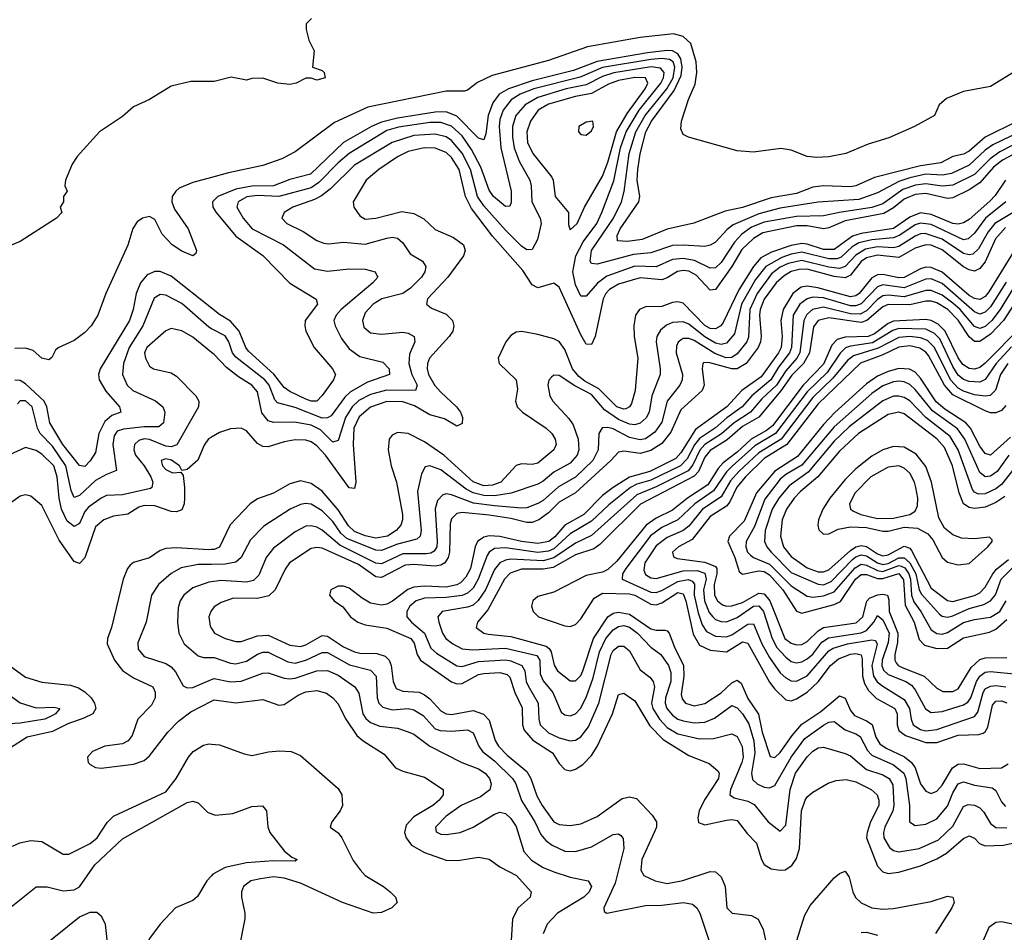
# Model space of a CAD drawing. Header units: inches. Extents: x 501365 to 657855, y 482276 to 547543.
# Tile 374 of 656: x 569288 to 572941, y 513580 to 516966. Entities that reach past the tile are written whole.
import ezdxf

# ---------------------------------------------------------------- set-up
doc = ezdxf.new("R2010")
doc.units = ezdxf.units.IN
doc.header["$MEASUREMENT"] = 0
doc.layers.add('A5561', color=7, linetype='Continuous')
doc.layers.add('A5571', color=7, linetype='Continuous')

msp = doc.modelspace()

# ---------------------------------------------------------------- linework, layer by layer
at = {"layer": 'A5561', "color": 5}
for points, elevation in [([(570000, 516736.9), (569923.5, 516736.5), (569850, 516719), (569770, 516669.4), (569710, 516642.7), (569670, 516606.6), (569584.7, 516550), (569501.4, 516458.6), (569482.8, 516430), (569458.8, 516370), (569456, 516350), (569464.7, 516330), (569451.3, 516310), (569451, 516290), (569438, 516270), (569444.7, 516250), (569424.7, 516230), (569290, 516142.7), (569190, 516102.7)], 1860), ([(570000, 516380.4), (569930, 516361.6), (569879.8, 516340.2), (569867.2, 516330), (569854.3, 516310), (569852.3, 516290), (569862.5, 516262.5), (569913.5, 516190), (569943.8, 516110), (569942, 516098), (569930, 516089.9), (569890, 516107.4), (569853.8, 516130), (569816.3, 516170), (569790, 516225), (569770, 516235.4), (569743.9, 516230), (569724.5, 516215.5), (569708.6, 516191.4), (569690, 516129.8), (569608.2, 515950), (569577.7, 515870), (569553.1, 515830), (569530, 515805), (569490, 515776.1), (569431.2, 515748.8), (569420.9, 515739.1), (569407.8, 515712.2), (569395.9, 515704.1), (569370, 515709.8), (569338.6, 515738.6), (569310, 515747.1), (569270, 515746.3)], 1880), ([(570000, 515896), (569850, 516014.7), (569810, 516031.4), (569790, 516032.2), (569761.3, 516018.7), (569737, 515990), (569720.8, 515950), (569709.8, 515890), (569696, 515850), (569586.5, 515670), (569580.1, 515650), (569583, 515630), (569607.9, 515587.9), (569658.5, 515530), (569663.2, 515510), (569630, 515497.1), (569604.4, 515475.6), (569582.2, 515430), (569570, 515360.3), (569550, 515328.7), (569530, 515308), (569510, 515311.7), (569448.1, 515390), (569400.6, 515470), (569389.5, 515530), (569378.9, 515550), (569310, 515614.5), (569290, 515627), (569270, 515628.1)], 1920), ([(570000, 515819.1), (569990, 515824.5), (569890, 515913.4), (569830, 515943.7), (569810, 515946.4), (569787.6, 515932.4), (569745.4, 515830), (569694.4, 515750), (569673.2, 515690), (569669.2, 515650), (569686.8, 515610), (569708.1, 515590), (569791.9, 515551.9), (569819.4, 515530), (569827.1, 515510), (569821.7, 515470), (569804.6, 515455.4), (569750, 515454.9), (569674, 515446.1), (569650, 515438.7), (569638.4, 515421.6), (569634.1, 515390), (569647, 515293), (569610, 515278.8), (569570, 515256.1), (569510, 515200.2), (569490, 515192.5), (569478.9, 515218.9), (569460, 515310), (569410, 515382.9), (569364.8, 515430), (569354.2, 515450), (569334.5, 515530), (569310, 515551.3), (569290, 515551.6), (569280, 515540)], 1940), ([(570000, 515731.3), (569930, 515788.5), (569890, 515811.6), (569850, 515820.5), (569830, 515811), (569759.5, 515750), (569750.9, 515730), (569755.3, 515710), (569770, 515680.8), (569784.2, 515670), (569850, 515655.4), (569870, 515642.6), (569941.6, 515570), (569953.2, 515550), (569951.8, 515530), (569871.7, 515388.3), (569850, 515381), (569830, 515383), (569770, 515408.7), (569750, 515410.6), (569730, 515404.6), (569714.4, 515390), (569712.2, 515370), (569718.1, 515350), (569750.5, 515310), (569775.2, 515270), (569781.9, 515250), (569778.6, 515230), (569773.6, 515226.4), (569670, 515202.8), (569610, 515200.1), (569590, 515190.7), (569543, 515157), (569530, 515140.6), (569510, 515096.1), (569490, 515085.9), (569464.6, 515104.6), (569443.4, 515150), (569434.8, 515190), (569427.7, 515270), (569414.5, 515310), (569370, 515354.3), (569350, 515367), (569310, 515378.9), (569250, 515351.1)], 1960), ([(570000, 515417), (569989.2, 515410.8), (569972.4, 515387.6), (569948.7, 515331.3), (569910, 515296.5), (569890, 515293.3), (569881.2, 515310), (569851.2, 515331.2), (569830, 515336.4), (569812.8, 515330), (569817.8, 515310), (569830, 515296.3), (569855, 515285), (569886.4, 515286.4), (569894.7, 515274.7), (569900.1, 515230), (569899.2, 515190), (569898, 515170), (569890, 515147.4), (569870, 515139.3), (569850, 515141.5), (569790, 515162.3), (569750, 515163.8), (569730, 515156.6), (569690, 515130.8), (569635.7, 515124.3), (569600.7, 515110), (569570, 515084.4), (569530.3, 514969.7), (569510, 514948.6), (569490, 514955), (569435.1, 515035.1), (569370, 515163.1), (569330, 515197.6), (569310, 515202.9), (569290, 515198.4), (569250.7, 515170)], 1980), ([(570000, 514999.5), (569990, 514999.2), (569870, 515006.1), (569830, 515004.3), (569810, 514996.2), (569770, 514969.4), (569710, 514951.9), (569698.6, 514941.4), (569688.8, 514930), (569672.5, 514890), (569628.6, 514710), (569613.6, 514670), (569613.4, 514650), (569640.6, 514590), (569670, 514551.3), (569710, 514523.3), (569781.7, 514490), (569790.8, 514470.8), (569790.5, 514450), (569777.3, 514422.7), (569727, 514370), (569705, 514310), (569690.1, 514289.9), (569670, 514278.5), (569604.4, 514270), (569558.3, 514250), (569540.3, 514230), (569542.4, 514210), (569550, 514202.4), (569570, 514191.7), (569590, 514189.2), (569710, 514203.4), (569750, 514217.4), (569770, 514234), (569837.3, 514322.7), (569877.3, 514362.7), (569922.9, 514397.1), (570000, 514437.2)], 2020), ([(570000, 514944.7), (569950, 514944.3), (569887.5, 514932.5), (569850, 514911.6), (569803, 514870), (569777.5, 514830), (569757.9, 514730), (569726.9, 514653.1), (569728.2, 514630), (569750, 514602.6), (569830, 514577.1), (569850, 514565.1), (569866.6, 514546.6), (569894.5, 514494.5), (569910, 514486.7), (569930, 514488.4), (570000, 514517.3)], 2040), ([(570000, 514880.3), (569990, 514878.9), (569930, 514857.6), (569897, 514830), (569883.5, 514810), (569876.5, 514783.5), (569874.2, 514730), (569878.7, 514690), (569898.8, 514650), (569950, 514605.4), (569970, 514599.9), (570000, 514599.7)], 2060), ([(570000, 514773.9), (569997, 514770), (569990.1, 514750), (569995, 514715), (570000, 514707.4)], 2080), ([(569250.2, 514570), (569310, 514525.9), (569370, 514507.8), (569477.1, 514497.1), (569506.5, 514486.5), (569530, 514471.9), (569552.9, 514450), (569565.4, 514430), (569570.6, 514410), (569559.5, 514390), (569526.2, 514373.8), (569467, 514353), (569410, 514325.3), (569315.8, 514304.2), (569250, 514261.8)], 1980), ([(569190, 514502.6), (569290, 514430.7), (569350, 514413), (569415.3, 514415.3), (569437.4, 514410), (569420.7, 514390), (569410, 514384.1), (569381.3, 514370), (569290, 514355.4), (569190, 514349.5)], 1960), ([(569261.1, 513898.9), (569288.8, 513911.2), (569330, 513920.4), (569370, 513916.1), (569450, 513869.4), (569470, 513870.1), (569550, 513909.6), (569576, 513930), (569613.3, 513986.7), (569636.3, 514010), (569830, 514101.3), (569869.2, 514150), (569914.6, 514230), (569932.2, 514250), (569970, 514274.2), (569990, 514278.8), (570000, 514278)], 1980), ([(569250.8, 513669.2), (569350, 513748), (569390, 513748.4), (569450, 513733.1), (569490, 513737.8), (569510, 513748.9), (569567.4, 513830), (569670, 513926.6), (569910, 514061.8), (569930, 514066), (569950, 514059.5), (569985.4, 514025.5), (570000, 514019.8)], 1960), ([(570000, 513789.1), (569982.6, 513770), (569947.6, 513712.4), (569930, 513697.7), (569866.3, 513670), (569810, 513609.7), (569770, 513556.3), (569754.5, 513525.5), (569746.8, 513490), (569759.5, 513419.5), (569780.2, 513370), (569820.8, 513330), (569841.2, 513301.2), (569890, 513194.9), (569930, 513157.1), (569950, 513148.8), (569970, 513150.1), (569997.3, 513162.7), (570000, 513164.6)], 1960), ([(569370, 513524.5), (569510, 513636.8), (569550, 513654.9), (569574.4, 513654.4), (569590, 513641), (569605.5, 513610), (569611.6, 513551.6)], 1940)]:
    msp.add_lwpolyline(points, dxfattribs=dict(at, elevation=elevation))
at = {"layer": 'A5571', "color": 5}
for points, elevation in [([(570371.3, 516970), (570351.3, 516950), (570351, 516930), (570361, 516890), (570381, 516850), (570374, 516790), (570410, 516778), (570418, 516770), (570422, 516750), (570390, 516741.2), (570370, 516748.7), (570350, 516748.7), (570314, 516730), (570290, 516725.2), (570246, 516730), (570190, 516748.7), (570150, 516748), (570130, 516742), (570072.7, 516752.7), (570010, 516737), (570000, 516736.9)], 1860), ([(573021.3, 516798.7), (572890, 516717.6), (572790, 516699.2), (572726.5, 516673.5), (572699.3, 516650), (572682, 516610), (572608, 516570), (572512.8, 516527.2), (572435.7, 516504.3), (572352.7, 516470), (572290, 516457.3), (572245.3, 516454.7), (572210, 516458.6), (572150, 516481.7), (572111.7, 516488.3), (572010, 516474.6), (571950, 516479.3), (571769.8, 516529.8), (571750, 516539.6), (571741.4, 516561.4), (571742.8, 516590), (571769.2, 516670), (571793.6, 516726.4), (571799.7, 516770), (571797.9, 516810), (571778.1, 516878.1), (571750, 516903.5), (571713.2, 516913.2), (571590, 516900.4), (571394.8, 516865.2), (571250, 516814.5), (571040.8, 516759.2), (570986.7, 516733.3), (570950, 516704.8), (570938.7, 516701.3), (570870, 516700.3), (570579.2, 516640.8), (570456, 516584), (570310, 516476.1), (570260.8, 516450), (570190, 516424.7), (570062.8, 516397.2), (570000, 516380.4)], 1880), ([(572990.1, 516590), (572870, 516530), (572810, 516477.7), (572790, 516467.4), (572750, 516458.1), (572705.1, 516434.9), (572630, 516423.8), (572459.3, 516380.7), (572390.2, 516350), (572370, 516345.2), (572270, 516349.3), (572230, 516345.1), (572170, 516321.2), (572075.6, 516304.4), (571970, 516269.2), (571904.8, 516255.2), (571788.7, 516211.3), (571690, 516188.1), (571596.9, 516150), (571543.1, 516143.1), (571505.7, 516145.7), (571504.8, 516164.8), (571516.4, 516190), (571585.2, 516290), (571588.3, 516310), (571579.4, 516370), (571581, 516410), (571590, 516468.1), (571611.6, 516550), (571631.9, 516590), (571716.2, 516703.8), (571741.7, 516758.3), (571745.7, 516790), (571740.5, 516820.5), (571730, 516838.7), (571710, 516850), (571690, 516851.5), (571617.3, 516842.7), (571430, 516811.2), (571342.5, 516777.5), (571190, 516738.9), (571101.6, 516710), (571067.5, 516690), (571043.1, 516656.9), (571025.6, 516610), (571017.7, 516542.3), (571010, 516520.2), (570990, 516526.8), (570910, 516607.7), (570870, 516624.4), (570830, 516622.5), (570690, 516600.9), (570630, 516586), (570594, 516570), (570489.4, 516510), (570366.7, 516393.3), (570290, 516372.8), (570230, 516350), (570150, 516348), (570090, 516336.7), (570023.1, 516310), (570003.3, 516290), (570005.3, 516270), (570017.5, 516250), (570090, 516163), (570190, 516091.2), (570290, 515988.3), (570388.5, 515928.5), (570393.4, 515910), (570347.7, 515850), (570345.7, 515830), (570350.1, 515810.1), (570381.2, 515750), (570449.3, 515670), (570459.7, 515650), (570452.3, 515630), (570410, 515571.1), (570390, 515550.9), (570370, 515550.5), (570350, 515558.2), (570290, 515586.6), (570270, 515601.2), (570230.6, 515650.6), (570136.5, 515736.5), (570126.9, 515750), (570103, 515810), (570070, 515846.8), (570030, 515872.3), (570000, 515896)], 1920), ([(572998.9, 516550), (572898.7, 516501.3), (572870, 516482.1), (572810, 516426.5), (572745.1, 516394.9), (572710.8, 516389.2), (572650, 516392.2), (572590, 516379.7), (572550, 516365.6), (572470, 516323), (572401.1, 516298.9), (572250, 516288.3), (572110, 516266.7), (572030, 516245.9), (571934.8, 516205.2), (571912.3, 516187.7), (571870, 516140.9), (571850, 516128.9), (571830, 516123.8), (571750, 516129.9), (571710, 516128.1), (571630, 516101.4), (571564.9, 516095.1), (571430, 516058.4), (571410, 516060.7), (571404.9, 516070), (571409.9, 516110), (571491.2, 516230), (571520.4, 516290), (571531.3, 516328.7), (571549.8, 516470), (571574, 516550), (571608.5, 516610), (571688.4, 516710), (571712, 516750), (571718.2, 516790), (571712.6, 516810), (571698.5, 516818.5), (571670, 516821.9), (571630, 516818.2), (571450, 516788), (571367, 516753), (571195.7, 516710), (571145.3, 516690), (571111.6, 516668.4), (571082.3, 516630), (571070, 516595.5), (571066.6, 516570), (571073.7, 516490), (571111.4, 516330), (571112.1, 516287.9), (571106.1, 516273.9), (571090, 516272.5), (571046.1, 516310), (571030, 516333), (570998.6, 516418.6), (570964.8, 516484.7), (570930, 516534.6), (570890, 516570.9), (570850, 516584.7), (570810, 516584.3), (570693.3, 516566.7), (570650, 516554.3), (570510, 516469.9), (570470, 516435.2), (570398.6, 516361.4), (570370, 516342.1), (570250, 516310.4), (570170, 516313.2), (570131.3, 516308.7), (570098.4, 516290), (570093.6, 516270), (570116.9, 516230), (570151.2, 516190), (570266.8, 516130), (570381.7, 516041.7), (570430, 516032.4), (570510, 516041.8), (570570, 516040.1), (570606.7, 516030), (570614.7, 516014.7), (570616.5, 516010), (570598, 515990), (570481.3, 515890), (570462.2, 515870), (570453.4, 515850), (570458.6, 515830), (570482.4, 515782.4), (570510, 515744.2), (570550, 515716.8), (570634.9, 515694.9), (570658.7, 515670), (570660.2, 515650), (570578.8, 515621.2), (570515.2, 515584.8), (570494.6, 515565.4), (570443.6, 515496.4), (570430, 515488.2), (570410, 515487.7), (570310, 515526.5), (570244.8, 515544.8), (570235.3, 515555.3), (570214.1, 515610), (570197.3, 515630), (570090, 515713.1), (570077.7, 515730), (570064.2, 515770), (570050, 515792.4), (570000, 515819.1)], 1940), ([(573090, 516560.5), (572924.4, 516475.6), (572888.2, 516450), (572830, 516392.1), (572750, 516351.7), (572710, 516347.8), (572650, 516356.8), (572611.4, 516351.4), (572564.7, 516335.3), (572490, 516282.9), (572450, 516268.6), (572329, 516251), (572270, 516237.8), (572170, 516236.2), (572050, 516214.5), (572003.6, 516196.4), (571966.7, 516170), (571939.7, 516140.3), (571890, 516064.8), (571870, 516045.7), (571850, 516043.5), (571791.9, 516071.9), (571750, 516080.4), (571710, 516076.3), (571650, 516049.4), (571570, 516051.3), (571465.9, 516014.1), (571431.2, 515988.8), (571390, 515939.5), (571370, 515940.3), (571350, 515982.3), (571339.9, 516030), (571351.1, 516090), (571378.1, 516141.9), (571429.9, 516210), (571448.1, 516250), (571491.8, 516368.2), (571517.6, 516490), (571537.8, 516550), (571586.2, 516630), (571666.8, 516730), (571677, 516750), (571678.8, 516770), (571665.8, 516785.8), (571630.6, 516790.6), (571491.8, 516768.2), (571450, 516755.5), (571390, 516724.6), (571315.5, 516710), (571210, 516677.5), (571163, 516650), (571128.9, 516610), (571116.5, 516570), (571116.4, 516530), (571123.2, 516490), (571140.8, 516440.8), (571180.7, 516370), (571186.2, 516350), (571188.6, 516290), (571219.6, 516230), (571222.8, 516210), (571209.3, 516150.7), (571190, 516113.6), (571170, 516112.5), (571150, 516125.8), (571090, 516184.4), (571010, 516275.1), (570986.8, 516310), (570960.3, 516410), (570930, 516471.2), (570890, 516517.7), (570870, 516530.7), (570830, 516541.3), (570750, 516536), (570670, 516510.8), (570530, 516426.1), (570441.5, 516338.5), (570407.6, 516312.4), (570381.7, 516298.3), (570301.7, 516270), (570269.4, 516250), (570260.2, 516230), (570279.7, 516210), (570340.1, 516180.1), (570390, 516146.9), (570416.7, 516136.7), (570433.9, 516133.9), (570490, 516139.9), (570570, 516132.6), (570650, 516155.4), (570670, 516158.4), (570690, 516155), (570710, 516138.5), (570737, 516097), (570783.2, 516070), (570794.4, 516050), (570791.8, 516030), (570779.3, 516010), (570737.6, 515970), (570710, 515949.9), (570632.2, 515930), (570599.8, 515910), (570570, 515877.8), (570559.6, 515850), (570564.9, 515824.9), (570590, 515803.4), (570630, 515799.4), (570710, 515806.2), (570730, 515802.6), (570751.2, 515790), (570753.6, 515770), (570734.6, 515725.4), (570731.6, 515690), (570743, 515650), (570762.2, 515610), (570756.1, 515590), (570648.6, 515591.4), (570590, 515575), (570547, 515553), (570522.1, 515530), (570496.5, 515490), (570470, 515403.9), (570450, 515398.5), (570404.4, 515444.4), (570370, 515460.9), (570307.6, 515472.4), (570230, 515471.5), (570210, 515477), (570186.9, 515506.9), (570170, 515585.6), (570150, 515609.4), (570100.2, 515640.2), (570055.2, 515675.2), (570010, 515723.1), (570000, 515731.3)], 1960), ([(573090, 516527.7), (572934.7, 516445.3), (572901.4, 516418.6), (572850, 516360.9), (572810, 516334.3), (572750, 516304.8), (572730, 516302.9), (572650, 516321.2), (572610, 516317.7), (572570, 516300.4), (572530, 516267.5), (572493.7, 516246.3), (572350, 516220.2), (572290, 516193.2), (572270, 516189.3), (572210, 516200.8), (572170, 516201.1), (572044.8, 516175.2), (572010, 516154.6), (571967.2, 516112.8), (571929.6, 516050), (571870, 515964.8), (571850, 515962.2), (571797.9, 516017.9), (571770, 516032.9), (571750, 516035.9), (571728.6, 516031.4), (571690, 516007.6), (571670, 516000.8), (571590, 516007.5), (571510, 515984.2), (571475.7, 515964.3), (571462.2, 515950), (571452.2, 515930), (571423.1, 515790), (571410, 515760.6), (571390, 515762.4), (571370, 515796.1), (571290, 515973.7), (571270, 515987.9), (571210, 515971.1), (571190, 515981.8), (571154.9, 516034.9), (571042.6, 516162.6), (570964.9, 516264.9), (570942.5, 516310), (570918.4, 516410), (570890, 516455.2), (570870, 516473.1), (570830, 516488.7), (570789.1, 516490.9), (570730, 516477.2), (570690, 516457.1), (570621.1, 516410), (570573.5, 516370), (570525.5, 516290), (570527.6, 516270), (570550, 516238.5), (570570, 516225.9), (570608.9, 516228.9), (570706.2, 516253.8), (570750, 516246.5), (570787.3, 516227.3), (570830, 516187.9), (570897.3, 516157.3), (570934.2, 516130), (570940.9, 516110), (570934.1, 516090), (570876.8, 516010), (570800.9, 515930), (570797.2, 515910), (570815.5, 515895.5), (570870, 515873.6), (570894, 515850), (570899, 515830), (570894.6, 515810), (570881.6, 515790), (570808.7, 515710), (570801.1, 515690), (570800.1, 515670), (570805.3, 515650), (570828.9, 515608.9), (570850, 515583.6), (570908.8, 515530), (570923, 515510), (570931.6, 515490), (570930, 515468), (570910, 515458.2), (570864.3, 515484.3), (570810, 515499.7), (570752.9, 515532.9), (570710, 515547.6), (570650, 515548.6), (570590, 515528), (570547.6, 515492.4), (570528.4, 515450), (570525.2, 515390), (570535.3, 515250), (570530, 515226.2), (570510, 515229.4), (570422.3, 515350), (570390, 515385.2), (570370, 515399.6), (570350, 515405.7), (570310, 515406.9), (570270, 515399.9), (570210, 515380.6), (570190, 515382.3), (570170, 515392.8), (570130, 515440.3), (570110, 515450.7), (570070, 515447.6), (570030, 515434.4), (570000, 515417)], 1980), ([(572945.8, 516370), (572906.9, 516313.1), (572887.5, 516292.5), (572810, 516224.1), (572790, 516211.6), (572770, 516207.2), (572750, 516210.2), (572670, 516243.5), (572630, 516248.8), (572590, 516233.2), (572529.4, 516190.6), (572410, 516172.3), (572377.2, 516162.8), (572310, 516113.7), (572270, 516113.6), (572210, 516133.2), (572190, 516135.2), (572150, 516128.5), (572076.8, 516103.2), (572038.2, 516081.8), (572010, 516050.6), (571956, 515964), (571897.6, 515842.4), (571889.8, 515830.2), (571870, 515818.4), (571850, 515820.6), (571830, 515831.6), (571750, 515914.6), (571730, 515919.2), (571710, 515916.5), (571670, 515901.7), (571610, 515900.3), (571587.3, 515890), (571573, 515870), (571566, 515830), (571567.5, 515790), (571581.3, 515710), (571571.8, 515590), (571558.3, 515541.7), (571551, 515529), (571537.4, 515522.6), (571530, 515520.7), (571502.9, 515530), (571436.5, 515596.5), (571384.3, 515624.3), (571362, 515642), (571339.1, 515670), (571310, 515742), (571290, 515771.8), (571270, 515782.3), (571210, 515798.1), (571151, 515809), (571130, 515806.2), (571110, 515794), (571091.8, 515770), (571062.9, 515710), (571067.2, 515690), (571129.6, 515629.6), (571134.7, 515594.7), (571127.6, 515550), (571133.2, 515530), (571153.8, 515510), (571241.5, 515450), (571261.9, 515430), (571274.3, 515410), (571278.2, 515390), (571270.1, 515370), (571210, 515320.7), (571190, 515315.3), (571150, 515317.4), (571130, 515311.8), (571073, 515250), (571041.7, 515238.3), (571010, 515236.1), (570970, 515251.1), (570862.1, 515350), (570790, 515399.8), (570730, 515430.3), (570690, 515434.7), (570670, 515424.2), (570659.2, 515410), (570654.9, 515370), (570666.7, 515310), (570685.9, 515250), (570708.5, 515130), (570708, 515110), (570702.2, 515090), (570685.5, 515070), (570652.9, 515050), (570610, 515042), (570570, 515050.4), (570530, 515067.1), (570508, 515088), (570470, 515147), (570410, 515215.9), (570370, 515244.8), (570330, 515254.9), (570290, 515244.2), (570230, 515208.5), (570170, 515187.8), (570142.8, 515170), (570068.6, 515091.4), (570030, 515008.5), (570010, 514999.9), (570000, 514999.5)], 2020), ([(572946.5, 516290), (572870.8, 516230), (572830, 516173.5), (572806.8, 516153.2), (572790, 516149.7), (572670, 516205.8), (572630, 516210.7), (572610, 516204.9), (572553.6, 516166.4), (572530, 516156.5), (572450, 516149.7), (572401.7, 516138.3), (572376.3, 516123.7), (572335.5, 516084.5), (572321.3, 516078.7), (572290, 516078.1), (572190, 516103.4), (572150, 516096.5), (572115.9, 516084.1), (572056.1, 516050), (572018.4, 516001.6), (571966, 515910), (571939.6, 515800.4), (571910, 515765.9), (571890, 515760.7), (571870, 515765.4), (571829.6, 515789.6), (571770, 515836), (571750, 515844.7), (571710, 515841.8), (571688.1, 515831.9), (571665.5, 515814.5), (571652.4, 515790), (571649.3, 515770), (571664.5, 515670), (571663.7, 515650), (571633.3, 515570), (571624, 515510), (571611.8, 515488.2), (571590, 515469.2), (571570, 515463.2), (571550, 515465.6), (571510, 515483), (571457.7, 515517.7), (571410, 515574.8), (571347.4, 515607.4), (571290, 515645.2), (571270, 515646.6), (571260.6, 515639.4), (571251.7, 515628.3), (571247.5, 515610), (571254.6, 515570), (571266.3, 515550), (571325.9, 515485.9), (571342.1, 515462.1), (571359.5, 515410), (571362.4, 515370), (571356, 515350), (571330, 515320.5), (571270, 515287.2), (571230, 515253.8), (571210, 515242.8), (571111, 515209), (571050, 515199.7), (571010, 515200.5), (570970.7, 515210.7), (570944.3, 515224.3), (570850, 515295.4), (570810, 515310.4), (570792.9, 515307.1), (570778.8, 515281.2), (570764.5, 515215.5), (570777.6, 515070), (570773.8, 515050), (570761, 515039), (570690, 515020.2), (570630, 514996.7), (570610, 514997.2), (570501.3, 515041.4), (570480.1, 515060.1), (570450, 515103.6), (570410, 515144), (570370, 515168.7), (570349, 515171), (570330, 515167.4), (570291.8, 515150), (570193.8, 515086.2), (570144.3, 515035.7), (570109.7, 514970.3), (570090, 514952.5), (570050, 514945.1), (570000, 514944.7)], 2040), ([(572973.6, 516250), (572905.6, 516210), (572880.6, 516179.4), (572844.8, 516115.2), (572823.9, 516096.1), (572810, 516093), (572790, 516098.2), (572710, 516151.1), (572647.8, 516172.2), (572630, 516171.2), (572610, 516162.8), (572550, 516124.4), (572530, 516119.9), (572470, 516123.2), (572425.7, 516114.3), (572390, 516092.7), (572350.4, 516049.6), (572330, 516042.6), (572290, 516047.5), (572190, 516072.4), (572139, 516061), (572110, 516047.6), (572077.4, 516022.6), (572023.6, 515950), (571997.2, 515890), (571992.5, 515787.5), (571985.8, 515770), (571950, 515725.5), (571930, 515712.4), (571908.8, 515711.2), (571867.1, 515727), (571790, 515775.9), (571770, 515783.1), (571750, 515782.7), (571742, 515778), (571731.1, 515768.9), (571725.3, 515754.7), (571723.2, 515730), (571746.8, 515650), (571745.6, 515630), (571737.2, 515610), (571690.8, 515550), (571670, 515472.6), (571644, 515436), (571610, 515410.3), (571590, 515406.4), (571550, 515415.7), (571490, 515447.6), (571470, 515453.3), (571448.9, 515451.1), (571436.4, 515430), (571434.2, 515370), (571414.8, 515330), (571350, 515268.5), (571286.9, 515233.1), (571230, 515182.4), (571210, 515170.6), (571170, 515154.7), (571150, 515153), (571050, 515161.6), (570972.1, 515172.1), (570890, 515203), (570870, 515206.6), (570857.5, 515202.5), (570838.6, 515181.4), (570829.5, 515150.5), (570837.5, 515030), (570835.2, 515010), (570826.3, 514993.7), (570813.9, 514986.1), (570796.6, 514983.4), (570710, 514984.3), (570630, 514947.2), (570610, 514949.5), (570475.8, 515015.8), (570410, 515072.3), (570390, 515083), (570370, 515088.3), (570350, 515087.1), (570310, 515065.8), (570230, 515005.2), (570202.1, 514970), (570175.6, 514904.4), (570155.5, 514884.5), (570130, 514879.4), (570035.1, 514884.9), (570000, 514880.3)], 2060), ([(572945.6, 516194.4), (572907.8, 516152.2), (572870, 516067.6), (572850, 516042.7), (572830, 516033.2), (572810, 516037.4), (572790, 516049.2), (572710, 516111.6), (572670, 516128.8), (572650, 516131), (572610, 516118.6), (572550, 516083.4), (572470, 516092.8), (572430, 516082.8), (572410, 516068.5), (572370, 516018.1), (572350, 516008.1), (572310, 516013.2), (572210, 516040.3), (572180.4, 516039.6), (572150, 516031), (572124, 516016), (572095, 515990), (572050, 515928.7), (572035.2, 515890), (572032.4, 515870), (572038.9, 515790), (572036.7, 515770), (572028.2, 515750), (571983.2, 515690), (571950.1, 515670), (571930, 515670), (571847.9, 515692.1), (571826.6, 515693.4), (571822.3, 515690), (571820.1, 515670), (571827.6, 515610), (571819.9, 515590), (571741.1, 515518.9), (571704, 515436), (571670, 515393), (571630, 515367.9), (571590, 515356.4), (571530, 515365), (571510, 515361.7), (571481.6, 515330), (571350, 515209.9), (571290, 515176.2), (571250, 515136.5), (571214.6, 515110), (571190, 515100.7), (571170, 515100.2), (571110, 515115.4), (571030, 515127.7), (570930, 515137.3), (570910, 515133.6), (570890, 515113.6), (570884.7, 515095.3), (570883.1, 514990), (570878.2, 514970), (570865.4, 514950), (570850, 514941.4), (570830, 514937.6), (570750, 514944.9), (570718.3, 514941.7), (570630, 514896.2), (570610, 514898.1), (570544.6, 514944.6), (570410, 515004.9), (570390, 515008), (570370, 515004.1), (570289.1, 514950), (570272.7, 514927.3), (570236.6, 514850), (570212.4, 514827.6), (570170, 514818), (570081.1, 514818.9), (570036.2, 514803.8), (570010, 514787.1), (570000, 514773.9)], 2080), ([(572974.9, 516105.1), (572884, 515956), (572870, 515938.8), (572850, 515927.8), (572830, 515931.1), (572810, 515942.5), (572710, 516029.5), (572670, 516046.9), (572650, 516047.5), (572630, 516041.8), (572570, 516009.4), (572550, 516007.9), (572490, 516020.6), (572470, 516018.8), (572450, 516008.2), (572402.6, 515950), (572390, 515940.9), (572370, 515937), (572248.9, 515971.1), (572210, 515976.6), (572186.8, 515973.2), (572156.4, 515950), (572120, 515890), (572112.4, 515850), (572116.9, 515790), (572112.9, 515750), (572103.2, 515730), (572039.5, 515640.5), (571966.8, 515590), (571911, 515530), (571795, 515445), (571741, 515359), (571721.9, 515338.2), (571626.5, 515290), (571551.1, 515268.9), (571489.6, 515230.4), (571450, 515199.8), (571381.6, 515130), (571310, 515089.9), (571273.3, 515046.7), (571251, 515030), (571210, 515022.6), (571149.8, 515030), (571070, 515048.4), (571030, 515050.2), (571010, 515046.1), (570986.3, 515030), (570978, 515010), (570961, 514930), (570943.2, 514896.8), (570923.5, 514876.5), (570910, 514869.1), (570870, 514860.5), (570790, 514864.1), (570750, 514860.2), (570728.6, 514851.4), (570671.9, 514808.1), (570650, 514797.6), (570630, 514793.9), (570590, 514801.1), (570558.9, 514818.9), (570510, 514856.9), (570490, 514863.8), (570470, 514863.9), (570442.8, 514850), (570437.6, 514830), (570455.5, 514810), (570486.9, 514786.9), (570516, 514750), (570543, 514730), (570570, 514721), (570650, 514708.3), (570739.5, 514670), (570752.2, 514652.2), (570763, 514610), (570775.1, 514590), (570890, 514509.4), (570910, 514501.9), (570930, 514502.6), (570990, 514535.9), (571010, 514539.9), (571070, 514543.6), (571096.3, 514536.3), (571106, 514526), (571125, 514470), (571152.9, 514412.9), (571153.4, 514350), (571159.7, 514330), (571192.4, 514292.4), (571265, 514245), (571290, 514205.7), (571310, 514183.9), (571330, 514179.2), (571350, 514184.8), (571377.9, 514202.1), (571410, 514235.3), (571431, 514269), (571487.7, 514390), (571510, 514461.5), (571530, 514466.5), (571570, 514438.3), (571626.3, 514346.3), (571674.9, 514294.9), (571770, 514235.1), (571845.5, 514205.5), (571878.6, 514178.6), (571883.5, 514170), (571880.3, 514150), (571828.8, 514071.2), (571808.9, 514030), (571804.2, 514004.2), (571806.8, 513986.8), (571830, 513977.9), (571910, 513996.2), (571930, 513998.5), (571950, 513994.1), (571986.5, 513946.5), (572021.8, 513910), (572039.8, 513850), (572050, 513831.1), (572075.7, 513815.7), (572110, 513809.7), (572128.2, 513811.8), (572153.1, 513826.9), (572170, 513853.9), (572180.9, 513890), (572189.1, 514030), (572202.7, 514070), (572210, 514082.6), (572230, 514100.2), (572287, 514133), (572317.4, 514142.6), (572354, 514146), (572390, 514138.4), (572447.3, 514110), (572469.1, 514089.1), (572475.3, 514070), (572475, 514050), (572444, 513990), (572431.6, 513950), (572430.1, 513930), (572470, 513825), (572490, 513803.9), (572510, 513797.6), (572550, 513802.8), (572630, 513825.8), (572690, 513851.7), (572726.9, 513873.1), (572790, 513927.6), (572810, 513937.9), (572830, 513928.8), (572849.2, 513909.2), (572870, 513900.6), (572936.7, 513903.3), (572990, 513913.9)], 2120), ([(572948, 515992), (572890, 515900.7), (572870, 515880.2), (572850, 515873.5), (572830, 515881.7), (572710, 515986.5), (572670, 516003.8), (572650, 516003.2), (572570, 515971.3), (572490, 515981.8), (572470, 515975.2), (572410, 515911.4), (572390, 515903.6), (572370, 515904.2), (572270, 515934.2), (572230, 515935.9), (572209.5, 515930.5), (572182.1, 515910), (572158.2, 515870), (572150.9, 515750), (572144.2, 515730), (572103.4, 515676.6), (572074.9, 515630), (572004.3, 515570), (571968.7, 515530), (571911.5, 515488.5), (571870, 515451.7), (571810, 515412.2), (571791.6, 515388.4), (571764, 515336), (571739.9, 515310), (571630, 515257.1), (571577.8, 515242.2), (571554.5, 515230), (571474, 515166), (571410, 515105.3), (571330, 515058.2), (571270, 515002.5), (571250, 514993.4), (571210, 514989.2), (571090, 515006), (571050, 515003.7), (571030, 514990.7), (571022.1, 514977.9), (570989.3, 514890), (570970, 514857), (570950, 514837.5), (570930, 514829.5), (570870, 514822.1), (570790, 514819.9), (570759.2, 514810), (570736, 514790), (570724.7, 514770), (570724.7, 514750), (570741.3, 514730), (570790, 514690.1), (570813.9, 514633.9), (570835, 514615), (570910, 514568.3), (570930, 514565.5), (570990, 514584.1), (571090, 514590.5), (571110, 514587.4), (571151, 514570), (571162.2, 514550), (571167.5, 514510), (571174, 514494), (571211.7, 514430), (571213.7, 514370), (571219.7, 514350), (571250, 514319.9), (571290, 514301.3), (571330, 514289.6), (571350, 514293), (571370, 514305.4), (571397.8, 514342.2), (571437, 514430), (571482.2, 514610), (571490, 514625.5), (571510, 514641.5), (571530, 514641.1), (571550, 514623.5), (571590, 514553.4), (571625.9, 514525.9), (571637.8, 514510), (571643.3, 514490), (571632.4, 514430), (571636.9, 514410), (571661.6, 514370), (571690, 514339.9), (571730, 514316.6), (571810, 514298.1), (571861.7, 514298.3), (571930, 514315.7), (571950, 514306), (571968.7, 514268.7), (571971.6, 514230), (571967.5, 514210), (571925.1, 514110), (571923.2, 514090), (571938.9, 514078.9), (571990, 514066.3), (572013.4, 514053.4), (572064.6, 513990), (572110, 513954.4), (572130, 513977), (572146.3, 514110), (572166.1, 514170), (572210, 514230.5), (572230, 514251.8), (572250, 514264.1), (572270, 514266.3), (572350, 514242.8), (572370, 514233.9), (572430, 514183.6), (572490, 514163.7), (572513.3, 514150), (572526.9, 514126.9), (572531.4, 514050), (572526.9, 514030), (572497.6, 513970), (572492.4, 513950), (572493.8, 513930), (572514.8, 513894.8), (572530, 513882.6), (572550, 513877.9), (572625.1, 513890), (572697.4, 513922.6), (572750, 513973.3), (572790, 514046), (572806.7, 514053.3), (572830, 514050.9), (572850, 514041.7), (572865.3, 514025.3), (572890, 513983.5), (572910, 513968), (572950, 513967.2)], 2140), ([(572973, 515967), (572926.1, 515890), (572894.3, 515850), (572870, 515828), (572850, 515820.7), (572830, 515826.9), (572777.3, 515890), (572750, 515913.9), (572710, 515944), (572670, 515961.5), (572650, 515960.8), (572570, 515937.3), (572510, 515943.8), (572490, 515941.1), (572470, 515928.3), (572430, 515886), (572406.3, 515873.7), (572370, 515874.5), (572270, 515899.1), (572229.6, 515890.4), (572208.1, 515871.9), (572196.7, 515850), (572182.4, 515730), (572171.7, 515710), (572130, 515663.5), (572095.3, 515610), (572041.5, 515558.5), (571999.8, 515510), (571938.6, 515470), (571891.3, 515428.7), (571830, 515389.8), (571811.7, 515368.3), (571785.7, 515314.3), (571768, 515292), (571650, 515232.6), (571577.5, 515202.5), (571410, 515052.2), (571350, 515023.6), (571270, 514968.6), (571230, 514958.6), (571110, 514963.9), (571090, 514960.6), (571070, 514950.9), (571050, 514925.8), (571016.6, 514850), (570989.2, 514810.8), (570970, 514793.8), (570950, 514786.5), (570855.8, 514770), (570839.3, 514750), (570843, 514730), (570856.2, 514690), (570869.6, 514670), (570895.1, 514650), (570930, 514631.9), (570967.7, 514627.7), (571090, 514634.4), (571206.2, 514606.2), (571218, 514590), (571219.3, 514539.3), (571230, 514512.4), (571266.1, 514470), (571296.9, 514396.9), (571310, 514386.3), (571330, 514383.4), (571350, 514390.1), (571369.3, 514410), (571390, 514450.8), (571416.1, 514523.9), (571439.4, 514620.6), (571462.9, 514670), (571490, 514701.7), (571510, 514714.6), (571530, 514717.6), (571550, 514711.9), (571579.7, 514690), (571630, 514637.8), (571667.1, 514610), (571695.2, 514570), (571703.3, 514543.3), (571703.6, 514510), (571684.5, 514450), (571682.7, 514430), (571688.9, 514410), (571710, 514384.7), (571730, 514370.7), (571750, 514363.8), (571790, 514357.4), (571830, 514359), (571866.1, 514373.9), (571930, 514420.6), (571950, 514412.2), (571970, 514390.5), (571993.5, 514353.5), (572011.2, 514290), (572015.3, 514244.7), (572002.5, 514170), (572007.2, 514147.2), (572024.5, 514130), (572050, 514118.2), (572070, 514115.7), (572090, 514124.2), (572150, 514229.7), (572201, 514299), (572270, 514348.4), (572290, 514359.5), (572310, 514361.5), (572350, 514330.5), (572390, 514316.5), (572406, 514306), (572434, 514254), (572450, 514237.2), (572530, 514201.1), (572567.9, 514170), (572575, 514150), (572589.1, 514050), (572589.5, 513990), (572610, 513975.5), (572650, 513980.3), (572690, 514000.3), (572730, 514047.8), (572750, 514096.6), (572769.9, 514130), (572790, 514137.5), (572830, 514125.2), (572895.3, 514115.3), (572910, 514105.5), (572930, 514063.2), (572945.8, 514045.8)], 2160), ([(572989.6, 515930), (572938.2, 515850), (572890, 515798.5), (572850, 515771.4), (572830, 515771.6), (572810, 515789), (572770, 515850.7), (572731.6, 515890), (572690, 515915.7), (572670, 515921.7), (572650, 515921.9), (572590, 515907.9), (572510, 515908.6), (572490, 515900.7), (572430.6, 515849.4), (572410, 515842.5), (572290, 515859.6), (572250.8, 515849.2), (572233.4, 515826.6), (572218.5, 515730), (572196, 515690), (572153.1, 515646.9), (572111.6, 515588.4), (572030, 515491.3), (571970, 515457), (571913.2, 515406.8), (571850, 515367.7), (571830, 515342.7), (571806.2, 515290), (571790, 515271.8), (571591.9, 515168.1), (571440.8, 515019.2), (571418.1, 515001.9), (571350, 514979.8), (571267.3, 514932.7), (571230, 514926.6), (571150, 514926.8), (571107.9, 514912.1), (571087.4, 514890), (571024.4, 514775.6), (570986.8, 514730), (570981.8, 514710), (571010.1, 514690.1), (571025.7, 514685.7), (571110, 514677.2), (571241.1, 514641.1), (571252.8, 514632.8), (571259.8, 514619.8), (571270.8, 514570.8), (571283.3, 514550), (571330, 514512.9), (571350, 514513), (571370, 514532.5), (571378, 514550), (571416.8, 514670), (571469.7, 514750), (571490, 514763.4), (571510, 514768), (571550, 514760.2), (571630, 514706.2), (571650, 514701), (571681, 514701), (571690, 514698.7), (571697.8, 514690), (571717.1, 514637.1), (571750.7, 514570), (571752.3, 514530), (571742.3, 514462.3), (571745.4, 514445.4), (571758.6, 514430), (571790, 514420.1), (571830, 514428.1), (571890, 514467.9), (571930, 514505.3), (571950, 514515.6), (571964.5, 514504.5), (571990, 514446.7), (572028.9, 514388.9), (572042.4, 514322.4), (572071.9, 514231.9), (572090, 514227.9), (572110, 514246.7), (572153.9, 514310), (572190, 514351.7), (572260.7, 514399.3), (572330, 514456.6), (572350, 514449), (572370, 514402.1), (572384.6, 514384.6), (572430, 514364.9), (572450.9, 514350.9), (572463.9, 514303.9), (572479.5, 514279.5), (572502.9, 514262.9), (572570.7, 514230.7), (572597.2, 514210), (572609.8, 514189.9), (572630.6, 514130), (572650, 514102.8), (572670, 514094.8), (572690, 514102.9), (572710, 514126.1), (572749.3, 514190), (572770, 514203.1), (572790, 514204.3), (572850, 514187.3), (572929.9, 514190.1), (572955.3, 514204.7)], 2180), ([(573006.8, 515830), (572870, 515691.7), (572850, 515675.6), (572830.6, 515669.4), (572810, 515671.8), (572787, 515687), (572770, 515711.1), (572722.1, 515810), (572696.1, 515836.1), (572669.7, 515849.7), (572650, 515853), (572530, 515847.4), (572510, 515838.6), (572459.6, 515800.4), (572435.4, 515790), (572350, 515787.4), (572320.9, 515779.1), (572301.4, 515758.6), (572270, 515687.5), (572194.6, 515610), (572080.6, 515459.4), (572058.9, 515441.1), (572001.3, 515410), (571950, 515361.2), (571898.3, 515321.7), (571879.6, 515300.4), (571840.5, 515239.5), (571765.5, 515190), (571710, 515146.6), (571650, 515116.4), (571612.8, 515090), (571503.1, 514956.9), (571470, 514925.4), (571450, 514915.4), (571390, 514904), (571270, 514842), (571210, 514826.1), (571191.8, 514810), (571187.3, 514790), (571192.6, 514770), (571212.6, 514750), (571310, 514716.9), (571330, 514713.9), (571350, 514721.8), (571370, 514742.4), (571420, 514820), (571450, 514837.7), (571550, 514835.9), (571570.3, 514830.3), (571630, 514797.3), (571650, 514795.3), (571670, 514802.3), (571730, 514840.8), (571750, 514835.7), (571759.9, 514810), (571786.2, 514686.2), (571810, 514645.1), (571850, 514626.3), (571910, 514619.9), (571970, 514657.6), (571990, 514652), (572070, 514508.3), (572090, 514481.6), (572130, 514442.3), (572150, 514438.4), (572170, 514445.9), (572210, 514471.2), (572250.4, 514509.6), (572296.3, 514570), (572325.5, 514594.5), (572370, 514611.4), (572390, 514613.8), (572409.4, 514609.4), (572414.2, 514594.2), (572414.4, 514530), (572422.4, 514502.4), (572437.1, 514477.1), (572466.9, 514446.9), (572535.4, 514410), (572543.1, 514390), (572543, 514350), (572550, 514328.5), (572574.3, 514310), (572650, 514284.1), (572690, 514284.3), (572770, 514311.2), (572846.9, 514313.1), (572861.9, 514318.1), (572870, 514322.9), (572879.7, 514340.3), (572897.1, 514422.9), (572910, 514437), (572930, 514437.9), (572950, 514431.3)], 2220), ([(572967.7, 515752.3), (572910.9, 515690), (572870, 515631.3), (572850, 515620.5), (572810, 515622.9), (572790, 515630.7), (572770, 515647.2), (572750, 515678.6), (572701.2, 515781.2), (572682, 515802), (572650, 515817.8), (572550, 515819.5), (572527.1, 515812.9), (572452.5, 515767.5), (572370, 515754.9), (572351.9, 515748.1), (572331.5, 515728.5), (572283.2, 515656.8), (572210, 515584.8), (572091.7, 515430), (572015.5, 515384.5), (571930.9, 515309.1), (571910, 515288.3), (571862.6, 515217.4), (571793.2, 515170), (571730.2, 515109.8), (571670, 515081.4), (571628.9, 515051.1), (571536.4, 514930), (571524.5, 514910), (571523.1, 514890), (571630, 514841.9), (571650, 514841), (571670, 514847.6), (571730, 514881.5), (571768.6, 514888.6), (571782.7, 514882.7), (571791.3, 514871.3), (571790.4, 514830), (571805.3, 514765.3), (571820.3, 514720.3), (571836.2, 514696.2), (571870, 514678.7), (571910, 514675.9), (571930, 514683.2), (571990, 514723.5), (572010, 514724.2), (572041.8, 514650), (572070, 514599.4), (572110, 514542.2), (572130, 514523.3), (572150, 514512.3), (572170, 514511.2), (572210, 514531.8), (572290, 514624.2), (572305.5, 514634.5), (572358.8, 514650), (572450, 514664.8), (572462.5, 514662.5), (572469.3, 514649.3), (572449, 514570), (572455.5, 514530), (572469.3, 514509.3), (572490, 514492.5), (572570, 514443.5), (572588.6, 514410), (572594.8, 514370), (572603.4, 514350), (572630, 514332), (572650, 514327.3), (572690, 514331.8), (572830, 514380.5), (572843.3, 514396.7), (572861.9, 514470), (572870, 514482.5), (572890, 514492.9), (572910, 514495.3), (572946.9, 514490)], 2240), ([(572953.4, 515690), (572927.3, 515650), (572908.3, 515591.7), (572888.4, 515571.6), (572870, 515568.4), (572830, 515574.2), (572790, 515587), (572770, 515598.5), (572741.8, 515630), (572681.7, 515750), (572655.6, 515775.6), (572630, 515785.8), (572590, 515790.1), (572550, 515786.3), (572473.5, 515746.5), (572381.1, 515718.9), (572359.1, 515700.9), (572304.4, 515635.6), (572230, 515564.1), (572113, 515410), (572030, 515358.4), (571956.6, 515290), (571925.4, 515254.5), (571890, 515194.9), (571821.9, 515150), (571770, 515087), (571749, 515071), (571690, 515044.5), (571650, 515013.1), (571608, 514950), (571603.1, 514923.1), (571610, 514907.5), (571630, 514895.4), (571650, 514892.4), (571750, 514921.2), (571801.5, 514921.5), (571830, 514912.7), (571835, 514890), (571825.6, 514850), (571829.1, 514810), (571846.5, 514766.5), (571859.1, 514750), (571870, 514740.1), (571890, 514732.5), (571910, 514732.1), (571950, 514747.9), (572010, 514789.4), (572030.7, 514790.7), (572047.2, 514770), (572079.8, 514670), (572096.9, 514636.9), (572130, 514600.1), (572150, 514585), (572170, 514579.9), (572190, 514583.4), (572210, 514593.9), (572230, 514611.7), (572264, 514656), (572288.2, 514671.8), (572409.6, 514690.4), (572430, 514699), (572457.2, 514730), (572470, 514755.2), (572490, 514738.8), (572513.2, 514690), (572510, 514654.7), (572487.4, 514590), (572486.3, 514570), (572492.4, 514552.4), (572510, 514536.4), (572575.8, 514510), (572596.4, 514496.4), (572610, 514479.2), (572648.4, 514408.4), (572670, 514395), (572710, 514399.4), (572790, 514423.7), (572806, 514434), (572817, 514450), (572837.3, 514510), (572850, 514529.7), (572870, 514544.3), (572890, 514547.2), (572990, 514537.7)], 2260), ([(572946, 515534), (572930, 515515.4), (572910, 515506.8), (572890, 515507.2), (572870, 515514.8), (572750, 515573.5), (572718.5, 515610), (572659.6, 515719.6), (572650, 515731.8), (572627.2, 515747.2), (572590, 515755.6), (572550, 515750.7), (572490, 515722.3), (572408, 515692), (572250, 515541.1), (572134.2, 515390), (572050, 515337.3), (571980.7, 515270), (571949.1, 515230.9), (571922.8, 515177.2), (571910, 515160.5), (571850, 515122.7), (571782.5, 515037.5), (571732.4, 515010), (571709.5, 514990), (571713.4, 514973.4), (571727.1, 514967.1), (571830, 514952.9), (571870, 514936.4), (571874.3, 514930), (571874.7, 514910), (571864.6, 514870), (571866.3, 514830), (571876.6, 514810), (571894.9, 514794.9), (571910, 514790.1), (571930.7, 514790.7), (571970, 514803.6), (572030, 514838), (572050, 514835.6), (572071.1, 514810), (572127, 514670), (572150, 514652.2), (572170, 514646.9), (572190, 514648), (572210, 514658.6), (572250, 514698.3), (572270, 514710), (572391.6, 514728.4), (572415.9, 514750), (572431.4, 514808.6), (572440.8, 514819.2), (572470, 514831.9), (572490, 514834.2), (572507.4, 514830), (572512.9, 514812.9), (572514, 514770), (572546, 514690), (572545.3, 514654.7), (572535.2, 514610), (572534.6, 514590), (572540, 514580), (572546.9, 514570), (572561.8, 514561.8), (572643.3, 514530), (572690, 514485.1), (572713.2, 514473.2), (572750, 514473), (572770, 514482.5), (572817.9, 514562.1), (572850, 514591.8), (572870, 514598), (572950, 514599)], 2280), ([(572963.4, 515416.6), (572890, 515349.9), (572870, 515356.4), (572850, 515383.9), (572815.2, 515450), (572797.9, 515470), (572720.2, 515520.2), (572687.8, 515547.8), (572630, 515635.5), (572610, 515657.7), (572589.5, 515669.5), (572550, 515671.6), (572510, 515660.9), (572470, 515643.7), (572430, 515614.6), (572311.7, 515508.3), (572270, 515463.9), (572174.3, 515345.7), (572089.4, 515290.6), (572021.2, 515210), (571975.4, 515104.6), (571921.2, 515050), (571915.8, 515030), (571941.8, 514970), (571957.8, 514917.8), (571970, 514908), (572030, 514920.5), (572050, 514917.9), (572070, 514906.2), (572118.8, 514850), (572170, 514770.9), (572190, 514763.7), (572310, 514796.1), (572333.4, 514806.6), (572388.7, 514890), (572410, 514906.8), (572430, 514907), (572470, 514892.2), (572490, 514891.9), (572550, 514911.5), (572567.4, 514887.4), (572572.9, 514792.9), (572606.2, 514730), (572625.5, 514665.5), (572644.8, 514644.8), (572690, 514632.3), (572730, 514634.4), (572790, 514671.7), (572886.5, 514693.5), (572910, 514703.9), (572950, 514740.2)], 2320), ([(572957.9, 515350), (572914.5, 515290), (572890, 515271.7), (572870, 515269.9), (572850, 515286.3), (572794.1, 515410), (572767.3, 515447.3), (572674.6, 515514.6), (572610, 515594.2), (572590, 515612.7), (572570, 515622.3), (572550, 515625), (572530, 515622.5), (572490, 515607.6), (572450, 515578.9), (572310, 515455.8), (572190, 515313.4), (572130, 515278.1), (572110, 515261.1), (572052.8, 515187.2), (572014, 515086), (571983.5, 515030), (571982.3, 515010), (571988.8, 514990), (571998.8, 514978.8), (572010.1, 514970), (572070, 514945.7), (572150, 514865.7), (572210, 514826.9), (572230, 514823.7), (572270, 514827.5), (572310, 514843.5), (572387.4, 514932.6), (572410, 514945.4), (572430, 514942.4), (572470, 514921.6), (572490, 514918), (572550, 514940.7), (572558.5, 514938.5), (572572.3, 514932.3), (572586.7, 514910), (572592.5, 514890), (572596.3, 514830), (572605.4, 514805.4), (572631.1, 514770), (572670, 514701.6), (572690, 514688.6), (572710, 514686.1), (572730, 514692.5), (572790, 514728.6), (572830, 514740.6), (572890, 514748.9), (572924.4, 514770), (572947.6, 514810)], 2340), ([(572990, 515316.6), (572930, 515241.1), (572910, 515225), (572870, 515206), (572845.5, 515205.5), (572830, 515212.6), (572822.6, 515222.6), (572769.5, 515370), (572739.5, 515419.5), (572650, 515490), (572590, 515551.5), (572570, 515564), (572550, 515569.4), (572530, 515569), (572490, 515552.3), (572364.9, 515455.1), (572310, 515401.7), (572213.5, 515286.5), (572143.2, 515236.8), (572104.5, 515190), (572080, 515150), (572053.6, 515070), (572051.4, 515030), (572060.1, 515010), (572076, 514990), (572150, 514914.9), (572250, 514870.9), (572270, 514869.2), (572298.6, 514881.4), (572377.5, 514962.5), (572390, 514972.9), (572410, 514980.1), (572430, 514976.4), (572470, 514950), (572490, 514944.6), (572510, 514948.1), (572550, 514969.4), (572570, 514969), (572590, 514951), (572612.3, 514910), (572625.4, 514850), (572633.8, 514833.8), (572700.6, 514760.6), (572710, 514753), (572730, 514748.6), (572750, 514753.3), (572810, 514780.7), (572864.4, 514795.6), (572890, 514809.1), (572907.8, 514832.2), (572929.8, 514890.2), (572990.4, 514950)], 2360), ([(572942.8, 515197.2), (572910, 515174.5), (572870, 515156.9), (572830, 515151.7), (572810, 515155.5), (572790, 515169.9), (572772.9, 515210), (572748.6, 515310), (572718.7, 515378.7), (572691.1, 515411.1), (572570, 515503.3), (572550, 515509.3), (572510, 515501.3), (572400.3, 515430), (572330, 515364.9), (572249, 515270), (572184.4, 515215.6), (572160.8, 515190), (572133, 515150), (572116.3, 515110), (572110.1, 515050), (572121.6, 515010), (572150, 514973.7), (572210, 514932), (572250, 514917.1), (572270, 514917), (572290, 514924.8), (572370, 514996.9), (572390, 515009.7), (572410, 515014.7), (572430, 515011.4), (572470, 514984.4), (572490, 514976.2), (572510, 514979.8), (572570, 515012.7), (572590, 515005.1), (572596.7, 514996.7), (572670, 514857), (572730, 514811.3), (572750, 514806.5), (572830, 514829.4), (572850, 514839.6), (572870, 514860.3), (572897.8, 514910), (572912.5, 514927.5), (572956.9, 514963.1)], 2380), ([(570000, 514707.4), (570011.2, 514690), (570050.3, 514670), (570090, 514658.9), (570110, 514659.2), (570170, 514679.4), (570210, 514682), (570290, 514645.4), (570330, 514639.9), (570350, 514645.8), (570410, 514680.9), (570430, 514678.4), (570490, 514638.8), (570530, 514620.1), (570550, 514615.4), (570613.6, 514613.6), (570644.1, 514604.1), (570658.4, 514590), (570666.2, 514570), (570673.3, 514510), (570684.7, 514484.7), (570710, 514474.1), (570770, 514470.1), (570790, 514461.2), (570810, 514445.8), (570850, 514401), (570869.8, 514389.8), (570890, 514387.8), (570970, 514402.4), (571008.9, 514388.9), (571030, 514366.8), (571051.8, 514291.8), (571064.3, 514270), (571096.4, 514236.4), (571170, 514176), (571184, 514150), (571206.6, 514086.6), (571226.7, 514050), (571270, 513990.1), (571290, 513979.1), (571330, 513975.4), (571370, 513981.7), (571430.6, 514009.4), (571523.9, 514076.1), (571550, 514082.3), (571576.1, 514076.1), (571634.1, 514014.1), (571650.6, 513990), (571650.1, 513970), (571642.4, 513950), (571595.7, 513850), (571592, 513810), (571603.5, 513790), (571646, 513770), (571690, 513761.1), (571748.4, 513771.6), (571850, 513805.3), (571870, 513803.8), (571890, 513786), (571905.5, 513750), (571911.6, 513670), (571931.1, 513651.1), (572002.5, 513642.5), (572028.1, 513628.1), (572046.7, 513590), (572065.2, 513505.2)], 2080), ([(570000, 514599.7), (570010, 514599.7), (570070, 514578.4), (570090, 514576), (570130, 514585.5), (570170, 514611.6), (570190, 514619.2), (570210, 514618.7), (570283.1, 514583.1), (570310, 514577.9), (570350, 514589), (570410, 514617.7), (570430, 514617.4), (570512.1, 514572.1), (570590, 514551.8), (570610.1, 514530), (570614.9, 514450), (570620.8, 514430), (570634.9, 514414.9), (570670, 514405.2), (570729.7, 514409.7), (570750, 514405.5), (570784.5, 514384.5), (570830, 514334.8), (570848.1, 514328.1), (570890, 514325.4), (570950, 514331.5), (570970, 514319.8), (570991.4, 514270), (571005.5, 514250), (571050, 514215.9), (571116.6, 514150), (571128.3, 514130), (571150, 514068.1), (571199.9, 513990), (571221.9, 513941.9), (571240, 513920), (571263.3, 513903.3), (571310, 513880.8), (571350, 513879.1), (571410, 513896.9), (571490, 513941.9), (571510, 513945), (571518.7, 513938.7), (571527.5, 513927.5), (571529.6, 513890), (571497.9, 513762.1), (571455.9, 513670), (571456.7, 513656.7), (571466, 513650), (571610, 513679.6), (571670, 513679.7), (571750.6, 513690.6), (571783.9, 513683.9), (571799.7, 513670), (571811.1, 513651.1), (571846.6, 513546.6)], 2060), ([(570000, 514517.3), (570010, 514521.5), (570070, 514509.1), (570110, 514510.9), (570190, 514541.2), (570210, 514542.9), (570270, 514522.4), (570290, 514519.8), (570310, 514522.2), (570390, 514549.4), (570430, 514551.4), (570470, 514533.9), (570531.2, 514490), (570546.6, 514466.6), (570561.1, 514390), (570572.5, 514372.5), (570590, 514357.6), (570624.6, 514344.7), (570690, 514336.6), (570730, 514323.6), (570750, 514314.5), (570810, 514270.4), (570928.1, 514210), (570990, 514186), (571015.1, 514170), (571030.6, 514150), (571036.8, 514130), (571031.8, 514108.2), (570998, 514082), (570926.3, 514050), (570871, 514010), (570830.3, 513970), (570833, 513953), (570850, 513943.8), (570870, 513941.9), (570922.9, 513950), (570970, 513969.6), (571050, 514018.5), (571070, 514025), (571090, 514020.6), (571110, 514001.8), (571130, 513971.7), (571159, 513879), (571186.9, 513846.9), (571230, 513820.1), (571270, 513804.4), (571330, 513783.6), (571397, 513770), (571409.2, 513750), (571401, 513730), (571380.6, 513710), (571283.2, 513650), (571245.5, 513610), (571230, 513573.6)], 2040), ([(570000, 514437.2), (570010, 514442.4), (570090, 514430.7), (570190, 514443.3), (570250, 514421.9), (570270, 514425.4), (570320.9, 514459.1), (570350, 514471.8), (570390, 514477.2), (570426.5, 514466.5), (570449.7, 514449.7), (570468.3, 514428.3), (570497.7, 514370), (570539.4, 514310), (570562.1, 514290), (570640.5, 514240.5), (570682, 514190), (570710, 514177.7), (570790, 514155.6), (570859, 514110), (570859.8, 514090), (570844.3, 514070), (570820.5, 514050), (570750, 514007.7), (570722.3, 513977.7), (570716, 513950), (570721.4, 513930), (570742.4, 513902.4), (570790, 513875.6), (570870, 513847), (570913.8, 513846.2), (570990, 513858), (571030, 513850.6), (571070, 513822), (571131.8, 513790), (571186, 513730), (571181.7, 513710), (571137.5, 513670), (571115.9, 513630), (571108.9, 513510)], 2020), ([(570000, 514278), (570030, 514275.7), (570121.3, 514241.3), (570150, 514235.7), (570210.8, 514249.2), (570252.8, 514252.8), (570294.8, 514250), (570330, 514235.3), (570470, 514112.9), (570483.2, 514090), (570485.7, 514050), (570477.6, 514030), (570446.7, 513990), (570440.3, 513970), (570470, 513948.6), (570483.8, 513930), (570525.5, 513845.5), (570550.8, 513810.8), (570570.5, 513790.5), (570638.5, 513750), (570662.4, 513730), (570682.3, 513710), (570688.7, 513690), (570668.9, 513670), (570630, 513653.5), (570599, 513650), (570486.4, 513690), (570330, 513761.8), (570270, 513780.5), (570230, 513785.9), (570181.4, 513778.6), (570146, 513770), (570118.2, 513750), (570111.1, 513730), (570111.1, 513710), (570123.2, 513650), (570122.9, 513630), (570103.2, 513530)], 1980), ([(570000, 514019.8), (570014.3, 514014.3), (570079, 514021), (570150, 514046), (570188.5, 514048.5), (570204.4, 514030), (570208.9, 513971.1), (570216.5, 513950), (570270, 513882.4), (570298.3, 513858.3), (570317.3, 513850), (570310, 513843.7), (570230, 513844.8), (570130, 513837.3), (570050, 513820.5), (570005.2, 513794.8), (570000, 513789.1)], 1960), ([(572164.5, 513530), (572199.8, 513640.2), (572220.6, 513679.4), (572310, 513781.8), (572330, 513797.5), (572350, 513806), (572364.8, 513784.8), (572378.4, 513730), (572389.2, 513709.2), (572410, 513689.4), (572450, 513670.4), (572490, 513665), (572530, 513667.5), (572670, 513693.8), (572730, 513714), (572750.4, 513710), (572755, 513690), (572746.7, 513670), (572685.1, 513574.9)], 2080), ([(572990, 513606.2), (572930, 513618.5), (572910, 513616.1), (572883.2, 513596.8), (572844.8, 513510)], 2120), ([(572410, 513578.6), (572430, 513579.7), (572470, 513569.3)], 2060)]:
    msp.add_lwpolyline(points, dxfattribs=dict(at, elevation=elevation))
for points, elevation in [([(571570.9, 516750.9), (571510, 516739.8), (571473.1, 516726.9), (571410, 516692.7), (571350, 516680.9), (571250, 516652.7), (571211.2, 516630), (571183.2, 516590), (571169.2, 516550), (571171.7, 516510), (571191.3, 516470), (571262.2, 516382.2), (571267.7, 516370), (571275.1, 516310), (571324.8, 516250), (571324.7, 516204.7), (571330, 516186), (571356.2, 516210), (571383.2, 516270), (571450, 516385.1), (571470, 516437.9), (571502, 516550), (571541.6, 516618.4), (571608.9, 516710), (571618.1, 516730), (571609.9, 516749.9)], 1980), ([(571414.3, 516590), (571390, 516586.2), (571362.9, 516570), (571361.2, 516550), (571370, 516540.2), (571390, 516536.9), (571410, 516553.1), (571417.4, 516570)], 2020), ([(572530, 515382.8), (572490, 515369.9), (572450, 515346.5), (572390, 515299.1), (572350, 515259.9), (572293.2, 515190), (572267.5, 515150), (572252.1, 515110), (572248.6, 515090), (572252.4, 515072.4), (572270, 515057), (572290, 515057.9), (572325.1, 515074.9), (572370, 515083.9), (572430, 515082.1), (572490, 515068.3), (572510, 515068.4), (572570, 515082.7), (572618.7, 515078.7), (572657.8, 515057.8), (572676.2, 515036.2), (572710, 514970.2), (572730, 514953.1), (572770, 514943.6), (572810, 514948), (572879.9, 515010), (572896, 515030), (572896.4, 515036.4), (572886.3, 515046.3), (572830, 515039.5), (572782.6, 515042.6), (572750, 515054.7), (572719.3, 515079.3), (572698, 515118), (572671, 515250), (572650, 515308), (572614, 515354), (572570, 515379.8)], 2420), ([(572550, 515309.9), (572510, 515305.7), (572446.3, 515270), (572387.5, 515210), (572366.4, 515170), (572370.2, 515150), (572381.9, 515141.9), (572409, 515130), (572470, 515115.5), (572530, 515115.9), (572590, 515129.4), (572610, 515142.3), (572618.5, 515161.5), (572619.6, 515190), (572613.1, 515230), (572607.8, 515250), (572590, 515283.7), (572570, 515301.7)], 2440)]:
    msp.add_lwpolyline(points, close=True, dxfattribs=dict(at, elevation=elevation))

doc.saveas('drawing.dxf')
